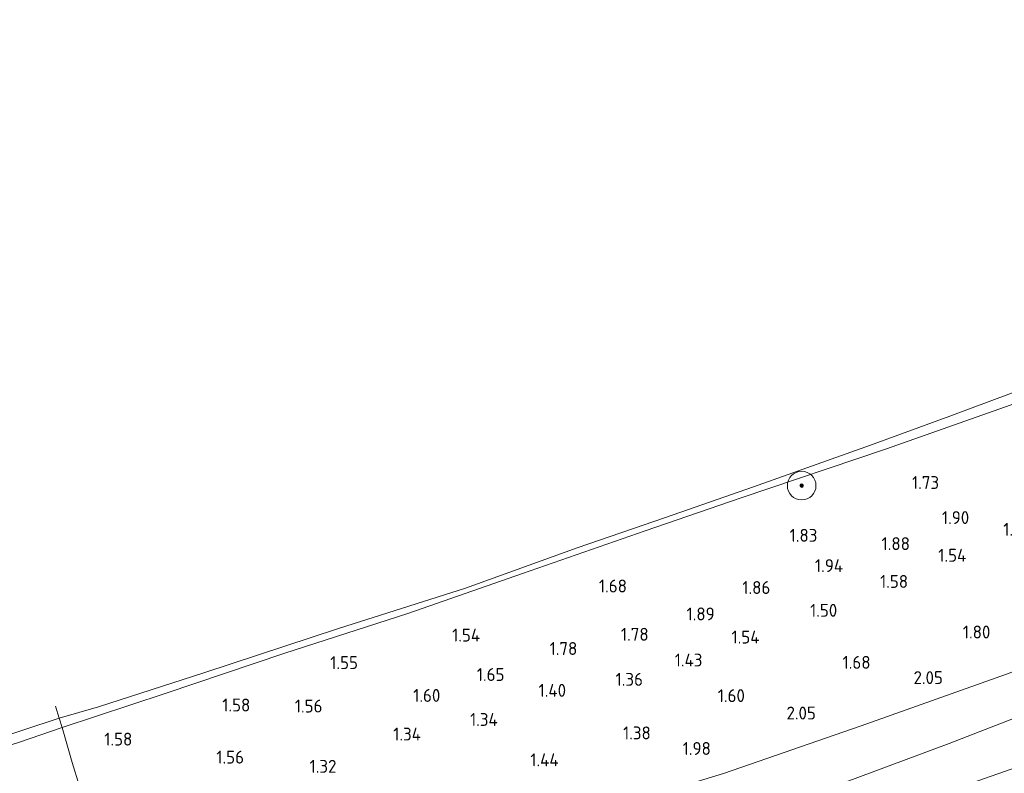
# Model space of a CAD drawing. Extents: x 126429 to 133038, y 413091 to 414846.
# Tile 279 of 304: x 132156 to 132293, y 413685 to 413791. Entities that reach past the tile are written whole.
import ezdxf
from ezdxf.enums import TextEntityAlignment as Align

# ---------------------------------------------------------------- set-up
doc = ezdxf.new("R2010")
doc.units = 0
for name, color, linetype, lineweight in [('B-ME-GR-BOOM-S', 90, 'Continuous', 25), ('B-ME-GR-GRAS-GV', 60, 'Continuous', 13), ('B-ME-GW-OPHOGING_KRUIN-G', 90, 'Continuous', 18), ('B-ME-GW-TALUD_KRUIN-G', 90, 'Continuous', 18), ('B-ME-GW-TALUD_TEEN-G', 90, 'Continuous', 18), ('B-ME-IE-TERREINAFSCHEIDING_KUNSTMATIG_HEKWERK-G', 20, 'IE-TERREINAFSCHEIDING-KUNSTMATIG', 18), ('B-ME-OB-BEKLEDING_STEEN-GV', 30, 'Continuous', 18), ('B-ME-OB-OEVERVOORZIENING-G', 7, 'Continuous', 18), ('B-ME-OG-HOOGTEPUNT-S', 7, 'Continuous', 25), ('B-ME-OG-WATER_RIVIER-GV', 130, 'Continuous', 18)]:
    doc.layers.add(name, color=color, linetype=linetype, lineweight=lineweight)
doc.styles.add('NLCS-ISO-ANNOTATIVE-T18', font='NLCS-ISO.ttf', dxfattribs={"height": 1.8})
doc.linetypes.add('IE-TERREINAFSCHEIDING-KUNSTMATIG', pattern='A,4,[82,NLCS.SHX,S=0.75,R=90,X=0,Y=0],4,-2', length=10)

# ---------------------------------------------------------------- blocks, each defined once
blk = doc.blocks.new('SAL-HOOGTELABEL-SO')
at = {"color": 0, "linetype": 'ByBlock', "lineweight": -2, "style": 'NLCS-ISO-ANNOTATIVE-T18'}
blk.add_attdef('HOOGTE', text='', height=1.8, dxfattribs=at).set_placement((2.79, 0), align=Align.RIGHT)
blk = doc.blocks.new('SGR-BOOM_01-SO')
at = {"linetype": 'ByBlock', "lineweight": 18}
h = blk.add_hatch(color=0, dxfattribs=at)
h.dxf.hatch_style = 1
edge = h.paths.add_edge_path()
edge.add_arc((0, 0), 0.25, 0, 360)
at = {"color": 0, "linetype": 'ByBlock', "lineweight": 18}
for radius in [2, 0.25]:
    blk.add_circle((0, 0), radius, dxfattribs=at)

msp = doc.modelspace()

# ---------------------------------------------------------------- linework, layer by layer
at = {"layer": 'B-ME-GR-GRAS-GV'}
for points in [[(132165.83, 413677.474, 1.42), (132162.916, 413686.949, 1.561), (132161.494, 413691.844, 1.057), (132175.871, 413696.57, 0.957), (132192.601, 413702.214, 1.095), (132209.727, 413707.735, 1.107), (132225.75, 413713.325, 1.22), (132242.886, 413719.302, 1.157), (132256.281, 413723.901, 1.145), (132276.439, 413730.688, 1.182), (132293.955, 413736.874, 1.232)], [(132308.426, 413691.075, 1.257), (132285.727, 413683.116, 1.249), (132256.999, 413672.781, 1.249), (132237.06, 413665.779, 1.168), (132215.203, 413658.264, 1.241), (132202.861, 413654.331, 1.403), (132187.352, 413649.598, 1.435), (132175.906, 413645.967, 1.318), (132173.815, 413652.644, 2.182), (132178.151, 413653.748, 2.279), (132191.29, 413657.495, 2.292), (132207.571, 413662.73, 2.275), (132223.651, 413668.216, 2.263), (132243.523, 413675.259, 2.231), (132262.207, 413681.004, 2.255), (132285.29, 413689.623, 2.162), (132310.804, 413699.502, 2.174)], [(132310.804, 413699.502, 2.174), (132285.29, 413689.623, 2.162), (132262.207, 413681.004, 2.255)], [(132155.535, 413689.814, 1.397), (132161.494, 413691.844, 1.057), (132162.916, 413686.949, 1.561), (132165.83, 413677.474, 1.42)], [(132285.727, 413683.116, 1.249), (132308.426, 413691.075, 1.257)]]:
    msp.add_polyline3d(points, dxfattribs=at)
at = {"layer": 'B-ME-GW-OPHOGING_KRUIN-G'}
msp.add_polyline3d([(132166.422, 413641.877, 2.513), (132163.49, 413651.218, 2.513), (132163.991, 413653.371, 2.451), (132166.801, 413655.406, 2.388), (132172.297, 413657.392, 2.142), (132176.157, 413658.752, 2.184), (132189.494, 413663.295, 2.297), (132200.668, 413666.814, 2.222), (132219.613, 413673.788, 2.222), (132239.622, 413681.069, 2.197), (132253.832, 413685.435, 2.222), (132273.042, 413692.089, 2.297), (132293.297, 413699.272, 2.234), (132308.552, 413704.999, 2.272), (132320.193, 413710.384, 2.259), (132326.863, 413713.481, 2.272), (132340.446, 413718.693, 2.272), (132354.705, 413723.494, 2.084), (132369.874, 413728.278, 2.172), (132391.221, 413737.251, 2.422), (132411.402, 413745.3, 2.334), (132419.731, 413748.258, 2.197)], dxfattribs=at)
at = {"layer": 'B-ME-GW-TALUD_KRUIN-G'}
for points in [[(132161.494, 413691.844, 1.057), (132175.871, 413696.57, 0.957), (132192.601, 413702.214, 1.095), (132209.727, 413707.735, 1.107), (132225.75, 413713.325, 1.22), (132242.886, 413719.302, 1.157), (132256.281, 413723.901, 1.145), (132276.439, 413730.688, 1.182), (132293.955, 413736.874, 1.232), (132302.453, 413740.336, 1.167), (132305.428, 413741.548, 1.145), (132339.663, 413755.005, 0.945), (132367.07, 413765.396, 0.895), (132376.976, 413769.058, 1.045), (132394.862, 413776.125, 0.97), (132409.349, 413781.571, 0.97), (132419.255, 413786.691, 0.895), (132421.202, 413787.22, 1.026)], [(132310.804, 413699.502, 2.174), (132285.29, 413689.623, 2.162), (132262.207, 413681.004, 2.255)], [(132155.535, 413689.814, 1.397), (132161.494, 413691.844, 1.057)]]:
    msp.add_polyline3d(points, dxfattribs=at)
at = {"layer": 'B-ME-GW-TALUD_TEEN-G'}
msp.add_polyline3d([(132308.426, 413691.075, 1.257), (132285.727, 413683.116, 1.249), (132256.999, 413672.781, 1.249), (132237.06, 413665.779, 1.168), (132215.203, 413658.264, 1.241), (132202.861, 413654.331, 1.403), (132187.352, 413649.598, 1.435), (132175.906, 413645.967, 1.318), (132173.655, 413645.023, 1.33), (132173.12, 413643.574, 1.318), (132173.344, 413642.082, 1.277), (132174.167, 413639.249, 1.065), (132177.801, 413629.128, 0.958), (132179.266, 413624.527, 0.97), (132183.716, 413610.057, 0.876), (132187.889, 413596.424, 0.767), (132191.609, 413582.704, 0.968), (132197.864, 413565.471, 0.98), (132206.895, 413540.522, 1.038), (132214.071, 413518.225, 1.034), (132219.733, 413500.14, 1.058), (132224.668, 413483.655, 0.985)], dxfattribs=at)
at = {"layer": 'B-ME-IE-TERREINAFSCHEIDING_KUNSTMATIG_HEKWERK-G'}
msp.add_polyline3d([(132160.567, 413694.8, 0.9), (132161.078, 413693.123, 0.9), (132161.494, 413691.844, 1.057), (132162.916, 413686.949, 1.561), (132165.83, 413677.474, 1.42), (132166.938, 413673.87, 1.367), (132169.195, 413667.311, 1.577), (132171.594, 413659.855, 2.008), (132172.297, 413657.392, 2.142), (132173.095, 413654.59, 2.296), (132173.815, 413652.644, 2.182), (132175.906, 413645.967, 1.318), (132176.538, 413643.304, 1.143), (132179.075, 413640.801, 0.942), (132179.393, 413640.487, 0.916), (132184.723, 413635.343, 0.891), (132188.036, 413632.144, 0.876)], dxfattribs=at)
at = {"layer": 'B-ME-OB-BEKLEDING_STEEN-GV'}
for points in [[(132175.871, 413696.57, 0.957), (132161.494, 413691.844, 1.057), (132161.078, 413693.123, 0.9), (132166.577, 413694.714, 0.9), (132181.296, 413699.49, 0.9), (132200.063, 413705.648, 0.9), (132217.784, 413711.281, 0.9), (132233.398, 413716.903, 0.9), (132245.705, 413721.177, 0.9), (132257.996, 413725.434, 0.9), (132274.334, 413731.256, 0.9), (132285.381, 413735.286, 0.9), (132296.749, 413739.526, 0.9), (132302.012, 413741.452, 0.9), (132302.453, 413740.336, 1.167), (132293.955, 413736.874, 1.232), (132276.439, 413730.688, 1.182), (132256.281, 413723.901, 1.145), (132242.886, 413719.302, 1.157), (132225.75, 413713.325, 1.22), (132209.727, 413707.735, 1.107), (132192.601, 413702.214, 1.095)], [(132093.099, 413664.519, 1.111), (132092.878, 413662.609, 0.9), (132088.61, 413668.051, 0.9), (132088.021, 413669.236, 0.9), (132088.274, 413669.891, 0.9), (132090.631, 413670.979, 0.9), (132104.532, 413675.283, 0.9), (132119.281, 413679.875, 0.9), (132141.164, 413686.591, 0.9), (132161.078, 413693.123, 0.9), (132161.494, 413691.844, 1.057), (132155.535, 413689.814, 1.397), (132144.186, 413686.23, 1.372), (132131.823, 413682.788, 1.046), (132115.571, 413677.82, 0.985), (132095.216, 413671.681, 0.965), (132092.399, 413670.573, 0.947), (132090.495, 413669.896, 0.872), (132089.526, 413669.293, 0.855), (132089.455, 413668.705, 0.872), (132089.92, 413667.969, 0.916)]]:
    msp.add_polyline3d(points, close=True, dxfattribs=at)
at = {"layer": 'B-ME-OB-OEVERVOORZIENING-G'}
msp.add_polyline3d([(132421.219, 413788.168, 1), (132419.178, 413787.363, 1), (132415.155, 413785.509, 1), (132412.676, 413784.073, 1), (132409.258, 413782.496, 1), (132390.164, 413774.911, 0.9), (132353.854, 413761.244, 0.9), (132341.314, 413756.446, 0.9), (132327.901, 413751.231, 0.9), (132310.191, 413744.445, 0.9), (132302.012, 413741.452, 0.9), (132296.749, 413739.526, 0.9), (132285.381, 413735.286, 0.9), (132274.334, 413731.256, 0.9), (132257.996, 413725.434, 0.9), (132245.705, 413721.177, 0.9), (132233.398, 413716.903, 0.9), (132217.784, 413711.281, 0.9), (132200.063, 413705.648, 0.9), (132181.296, 413699.49, 0.9), (132166.577, 413694.714, 0.9), (132161.078, 413693.123, 0.9), (132141.164, 413686.591, 0.9)], dxfattribs=at)
at = {"layer": 'B-ME-OG-WATER_RIVIER-GV'}
msp.add_polyline3d([(132426.578, 413929.662, 1), (132421.219, 413788.168, 1), (132419.178, 413787.363, 1), (132415.155, 413785.509, 1), (132412.676, 413784.073, 1), (132409.258, 413782.496, 1), (132390.164, 413774.911, 0.9), (132353.854, 413761.244, 0.9), (132341.314, 413756.446, 0.9), (132327.901, 413751.231, 0.9), (132310.191, 413744.445, 0.9), (132302.012, 413741.452, 0.9), (132296.749, 413739.526, 0.9), (132285.381, 413735.286, 0.9), (132274.334, 413731.256, 0.9), (132257.996, 413725.434, 0.9), (132245.705, 413721.177, 0.9), (132233.398, 413716.903, 0.9), (132217.784, 413711.281, 0.9), (132200.063, 413705.648, 0.9), (132181.296, 413699.49, 0.9), (132166.577, 413694.714, 0.9), (132161.078, 413693.123, 0.9), (132141.164, 413686.591, 0.9)], dxfattribs=at)

# ---------------------------------------------------------------- block references
at = {"layer": 'B-ME-GR-BOOM-S'}
msp.add_blockref('SGR-BOOM_01-SO', (132264.721, 413725.615, 1.265), dxfattribs=at)
at = {"layer": 'B-ME-OG-HOOGTEPUNT-S'}
for p, values in [((132281.112, 413725.139, 1.728), {'HOOGTE': '1.73'}), ((132285.32, 413720.248, 1.9), {'HOOGTE': '1.90'}), ((132293.983, 413718.606, 1.538), {'HOOGTE': '1.54'}), ((132264.128, 413717.77, 1.828), {'HOOGTE': '1.83'}), ((132277.045, 413716.61, 1.876), {'HOOGTE': '1.88'}), ((132284.912, 413714.985, 1.538), {'HOOGTE': '1.54'}), ((132267.713, 413713.541, 1.938), {'HOOGTE': '1.94'}), ((132276.785, 413711.333, 1.576), {'HOOGTE': '1.58'}), ((132237.541, 413710.696, 1.678), {'HOOGTE': '1.68'}), ((132257.561, 413710.479, 1.863), {'HOOGTE': '1.86'}), ((132266.897, 413707.297, 1.5), {'HOOGTE': '1.50'}), ((132249.787, 413706.796, 1.888), {'HOOGTE': '1.89'}), ((132288.27, 413704.269, 1.8), {'HOOGTE': '1.80'}), ((132217.049, 413703.835, 1.541), {'HOOGTE': '1.54'}), ((132240.573, 413703.953, 1.776), {'HOOGTE': '1.78'}), ((132256.048, 413703.566, 1.538), {'HOOGTE': '1.54'}), ((132230.615, 413701.967, 1.776), {'HOOGTE': '1.78'}), ((132248.079, 413700.355, 1.426), {'HOOGTE': '1.43'}), ((132200.001, 413700.001, 1.549), {'HOOGTE': '1.55'}), ((132271.547, 413700.037, 1.676), {'HOOGTE': '1.68'}), ((132220.451, 413698.336, 1.65), {'HOOGTE': '1.65'}), ((132239.779, 413697.662, 1.363), {'HOOGTE': '1.36'}), ((132281.649, 413697.906, 2.054), {'HOOGTE': '2.05'}), ((132229.045, 413696.126, 1.4), {'HOOGTE': '1.40'}), ((132211.498, 413695.418, 1.6), {'HOOGTE': '1.60'}), ((132254.007, 413695.39, 1.6), {'HOOGTE': '1.60'}), ((132184.974, 413694.077, 1.578), {'HOOGTE': '1.58'}), ((132195.05, 413693.935, 1.563), {'HOOGTE': '1.56'}), ((132219.509, 413692.06, 1.338), {'HOOGTE': '1.34'}), ((132263.917, 413692.959, 2.05), {'HOOGTE': '2.05'}), ((132168.501, 413689.315, 1.578), {'HOOGTE': '1.58'}), ((132208.787, 413690.023, 1.338), {'HOOGTE': '1.34'}), ((132240.872, 413690.182, 1.376), {'HOOGTE': '1.38'}), ((132249.251, 413688.012, 1.976), {'HOOGTE': '1.98'}), ((132184.094, 413686.803, 1.563), {'HOOGTE': '1.56'}), ((132228.007, 413686.426, 1.438), {'HOOGTE': '1.44'}), ((132196.997, 413685.521, 1.316), {'HOOGTE': '1.32'})]:
    msp.add_blockref('SAL-HOOGTELABEL-SO', p, dxfattribs=at).add_auto_attribs(values)

doc.saveas('drawing.dxf')
